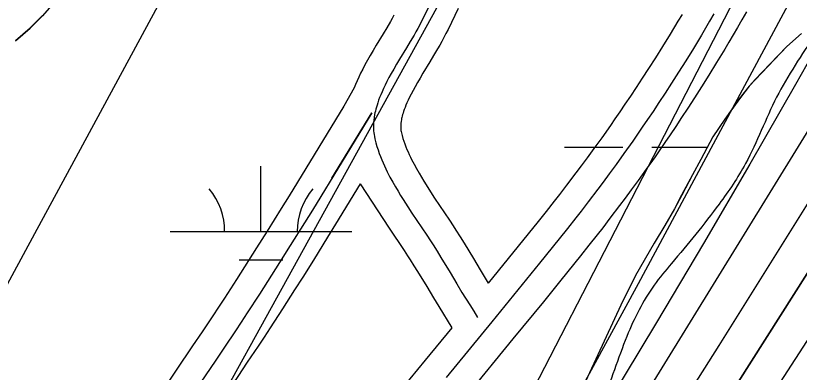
# Model space of a CAD drawing. Extents: x 3297735 to 3335592, y 670436 to 695807.
# Drawn here: x 3317914.5 to 3318345.7, y 691825.1 to 692021.3 of the extents above; entities that cross this region are included whole.
import ezdxf

# ---------------------------------------------------------------- set-up
doc = ezdxf.new("R2010")
doc.units = 0
for name, color, linetype in [('V-RIVR-EDGE', 7, 'Continuous'), ('V-ROAD-CNTR', 7, 'Continuous'), ('V-SITE-VEGE', 7, 'Continuous'), ('V-TOPO-DPTH', 7, 'Continuous'), ('V-TOPO-MAJR', 7, 'Continuous'), ('V-TOPO-MINR', 7, 'Continuous'), ('V-TOPO-SHOR', 7, 'Continuous'), ('V-TOPO-WATR', 7, 'Continuous'), ('V-WETL-SWMP', 7, 'Continuous')]:
    doc.layers.add(name, color=color, linetype=linetype)

msp = doc.modelspace()

# ---------------------------------------------------------------- linework, layer by layer
at = {"layer": 'V-RIVR-EDGE'}
msp.add_spline([(3319555.14, 694014.55), (3319548.52, 694002.76), (3319539.36, 693985.79), (3319509.78, 693923.27), (3319496.46, 693903), (3319479.41, 693878.17), (3319464.01, 693854.58), (3319445.27, 693818.98), (3319424.44, 693775.51), (3319406.53, 693740.74), (3319395.69, 693713), (3319386.52, 693693.13), (3319372.79, 693671.61), (3319340.34, 693621.53), (3319316.61, 693580.14), (3319295.79, 693542.89), (3319282.06, 693520.96), (3319271.65, 693502.33), (3319267.89, 693489.49), (3319259.98, 693475.83), (3319250.42, 693465.08), (3319246.25, 693454.32), (3319237.93, 693442.32), (3319231.68, 693428.65), (3319225.43, 693414.99), (3319219.61, 693410.03), (3319205.47, 693391.42), (3319185.09, 693363.28), (3319164.7, 693327.69), (3319143.08, 693301.21), (3319109.39, 693253.21), (3319083.6, 693218.46), (3319061.14, 693187.85), (3319039.52, 693157.64), (3319018.29, 693123.29), (3318994.59, 693091.02), (3318949.68, 693031.86), (3318931.37, 693004.55), (3318913.08, 692981.38), (3318902.25, 692962.76), (3318892.68, 692944.55), (3318876.03, 692916.4), (3318861.86, 692887.84), (3318841.46, 692848.51), (3318822.29, 692807.53), (3318806.46, 692774.41), (3318803.1, 692758.66), (3318804.31, 692744.98), (3318808.02, 692734.61), (3318808.84, 692730.46), (3318817.11, 692725.47), (3318826.63, 692719.23), (3318832.83, 692713), (3318835.72, 692705.53), (3318835.27, 692692.27), (3318829.85, 692681.5), (3318819.88, 692669.09), (3318809.47, 692651.3), (3318783.24, 692602.87), (3318768.67, 692580.52), (3318760.79, 692575.98), (3318753.73, 692573.1), (3318747.11, 692573.94), (3318739.24, 692579.76), (3318735.53, 692585.58), (3318730.56, 692588.49), (3318721.44, 692588.1), (3318700.27, 692573.64), (3318679.48, 692549.66), (3318660.76, 692522.35), (3318646.6, 692493.37), (3318637.03, 692477.64), (3318624.96, 692456.95), (3318607.08, 692434.19), (3318599.98, 692413.49), (3318583.3, 692372.49), (3318565.82, 692342.28), (3318547.09, 692313.73), (3318534.2, 692295.52), (3318512.56, 692258.69), (3318488.02, 692224.76), (3318446.4, 692155.23), (3318418.11, 692112.61), (3318397.31, 692084.47), (3318386.91, 692066.68), (3318376.5, 692048.05), (3318354.44, 692011.22), (3318333.22, 691976.45), (3318316.13, 691940.02), (3318301.57, 691917.67), (3318275.38, 691884.99), (3318265.81, 691873), (3318250.82, 691844.85), (3318236.64, 691808.41), (3318222.07, 691781.09), (3318194.96, 691714.01), (3318179.96, 691684.2), (3318162.07, 691654.82), (3318140.84, 691619.64), (3318130.44, 691603.92), (3318120.89, 691595.24), (3318105.09, 691577.87), (3318090.12, 691558.42), (3318067.68, 691532.37), (3318043.56, 691501.75), (3318020.26, 691465.75), (3317998.21, 691433.06), (3317973.66, 691392.92), (3317962.42, 691371.81), (3317929.95, 691315.1), (3317907.9, 691282.41), (3317889.2, 691263.39), (3317870.48, 691238.16), (3317844.7, 691202.99), (3317833.05, 691186.02), (3317808.09, 691148.78), (3317780.64, 691109.47), (3317756.1, 691076.38), (3317731.98, 691045.35), (3317684.57, 690978.73), (3317668.76, 690954.73), (3317646.3, 690922.04), (3317635.48, 690907.15), (3317629.25, 690900.53), (3317620.1, 690889.36), (3317608.46, 690874.47), (3317601.4, 690867.03), (3317592.67, 690860.42), (3317585.59, 690845.93), (3317576.86, 690836), (3317565.64, 690821.11), (3317549.42, 690801.25), (3317522.4, 690767.75), (3317502.45, 690745), (3317489.97, 690727.62), (3317482.47, 690713.55), (3317479.54, 690701.12), (3317475.78, 690689.94), (3317474.94, 690683.31), (3317467.87, 690674.21), (3317451.65, 690653.94), (3317427.54, 690622.91), (3317406.33, 690593.95), (3317381.8, 690564.58), (3317328.18, 690504.62), (3317308.23, 690483.11), (3317290.78, 690466.16), (3317272.5, 690446.31), (3317248.81, 690422.74), (3317230.94, 690402.48), (3317202.23, 690356.54), (3317170.21, 690314.34), (3317129.47, 690266.36), (3317099.12, 690227.48), (3317085.82, 690212.59), (3317074.19, 690204.33), (3317063.38, 690189.85), (3317045.08, 690163.78), (3317020.95, 690128.61), (3316996.82, 690093.85), (3316970.63, 690059.1), (3316926.98, 690008.23), (3316891.65, 689970.6), (3316861.71, 689930.05), (3316828.03, 689887.86), (3316809.31, 689860.13), (3316797.25, 689841.93), (3316783.53, 689825.38), (3316737.37, 689762.08), (3316714.9, 689728.98), (3316681.64, 689687.61), (3316661.69, 689665.69), (3316647.97, 689646.66), (3316619.68, 689606.11), (3316602.63, 689581.28), (3316583.49, 689551.9), (3316563.93, 689519.62), (3316547.71, 689499.35), (3316541.89, 689491.9), (3316538.57, 689488.6), (3316532.31, 689474.1), (3316523.16, 689461.28), (3316509.03, 689445.15), (3316500.29, 689431.49), (3316493.22, 689419.9), (3316485.73, 689407.9), (3316486.11, 689397.12), (3316486.48, 689375.57), (3316487.29, 689371.01), (3316491.44, 689370.17), (3316493.5, 689366.43), (3316494.29, 689352.75), (3316496.75, 689341.56), (3316502.54, 689336.57), (3316504.2, 689334.08), (3316504.18, 689328.69), (3316501.27, 689325.8), (3316488.83, 689321.27), (3316487.17, 689319.61), (3316487.16, 689316.71), (3316492.96, 689316.7), (3316502.08, 689318.33), (3316508.3, 689318.32), (3316513.27, 689314.99), (3316516.58, 689314.98), (3316524.87, 689314.55), (3316535.62, 689303.33), (3316544.71, 689293.36), (3316545.54, 689290.04), (3316543.46, 689287.97), (3316525.66, 689296.72), (3316509.92, 689304.22), (3316502.06, 689307.14), (3316490.45, 689308.41), (3316482.58, 689308.02), (3316478.02, 689308.03), (3316473.47, 689311.77), (3316449.46, 689323.85), (3316424.59, 689324.74), (3316401.79, 689323.14), (3316381.47, 689318.22), (3316366.54, 689316.18), (3316352.85, 689311.24), (3316334.16, 689295.54), (3316302.2, 689277.79), (3316275.21, 689257.14), (3316266.49, 689249.28), (3316249.02, 689224.04), (3316230.28, 689191.76), (3316217.78, 689162.78), (3316200.69, 689125.93), (3316182.37, 689092.82), (3316162.8, 689054.73), (3316141.17, 689024.94), (3316114.57, 688996.41), (3316081.77, 688971.62), (3316036.89, 688926.14), (3316007.39, 688897.61), (3315987.04, 688880.67), (3315970.01, 688865.79), (3315959.63, 688858.77), (3315957.13, 688852.14), (3315955.46, 688848.42), (3315953.91, 688835.53)], degree=3, dxfattribs=at)
at = {"layer": 'V-ROAD-CNTR'}
for points in [[(3318144.36, 692031.78), (3318138.88, 692020.34), (3318137.87, 692018.28), (3318136.83, 692016.28), (3318135.78, 692014.33), (3318134.73, 692012.44), (3318133.68, 692010.6), (3318131.58, 692007.02), (3318129.55, 692003.66), (3318125.72, 691997.32), (3318124.06, 691994.54), (3318122.54, 691991.94), (3318121.16, 691989.5), (3318119.9, 691987.21), (3318118.77, 691985.06), (3318117.76, 691983.05), (3318116.86, 691981.17), (3318116.06, 691979.41), (3318115.36, 691977.76), (3318114.74, 691976.21), (3318114.2, 691974.77), (3318113.72, 691973.42), (3318113.32, 691972.15), (3318112.96, 691970.96), (3318112.66, 691969.85), (3318112.41, 691968.82), (3318112.19, 691967.84), (3318112.01, 691966.93), (3318111.72, 691965.23), (3318111.54, 691963.75), (3318111.43, 691962.45), (3318111.37, 691961.32), (3318111.35, 691960.33), (3318111.36, 691959.47), (3318111.44, 691957.97), (3318111.54, 691956.84), (3318111.65, 691956), (3318111.86, 691954.74), (3318112.13, 691953.49), (3318112.66, 691951.4), (3318113.25, 691949.39), (3318113.88, 691947.44), (3318114.54, 691945.56), (3318115.23, 691943.73), (3318115.95, 691941.97), (3318116.68, 691940.26), (3318117.42, 691938.61), (3318118.17, 691937.02), (3318118.93, 691935.47), (3318119.69, 691933.98), (3318120.44, 691932.53), (3318121.97, 691929.73)], [(3318122.63, 692021.54), (3318121.66, 692019.81), (3318120.7, 692018.12), (3318118.68, 692014.69), (3318116.71, 692011.4), (3318112.86, 692005.04), (3318111.14, 692002.16), (3318109.54, 691999.42), (3318108.05, 691996.8), (3318106.69, 691994.3), (3318105.44, 691991.93), (3318104.3, 691989.66), (3318103.26, 691987.51), (3318102.33, 691985.45), (3318101.5, 691983.5), (3318100.75, 691981.63), (3318095.1, 691971.48)], [(3318157.89, 692025.31), (3318152.38, 692013.79), (3318151.26, 692011.52), (3318150.09, 692009.27), (3318148.94, 692007.12), (3318147.79, 692005.07), (3318146.66, 692003.08), (3318144.47, 691999.36), (3318142.39, 691995.91), (3318138.58, 691989.6), (3318136.98, 691986.93), (3318135.54, 691984.46), (3318134.26, 691982.19), (3318133.12, 691980.11), (3318132.11, 691978.2), (3318131.23, 691976.44), (3318130.46, 691974.83), (3318129.79, 691973.36), (3318129.22, 691972.02), (3318128.73, 691970.79), (3318128.3, 691969.67), (3318127.95, 691968.65), (3318127.65, 691967.71), (3318127.39, 691966.87), (3318127.18, 691966.09), (3318127.01, 691965.37), (3318126.86, 691964.73), (3318126.76, 691964.22), (3318126.57, 691963.07), (3318126.46, 691962.18), (3318126.39, 691961.43), (3318126.36, 691960.81), (3318126.35, 691960.28), (3318126.36, 691959.92), (3318126.4, 691959.05), (3318126.45, 691958.51), (3318126.49, 691958.2), (3318126.6, 691957.55), (3318126.73, 691956.92), (3318127.13, 691955.36), (3318127.59, 691953.78), (3318128.09, 691952.23), (3318128.63, 691950.71), (3318129.2, 691949.21), (3318129.79, 691947.74), (3318130.41, 691946.3), (3318131.04, 691944.89), (3318131.7, 691943.51), (3318132.36, 691942.16), (3318133.02, 691940.84), (3318133.68, 691939.59), (3318135.14, 691936.9)], [(3318298.71, 692022.34), (3318296.35, 692018.29), (3318294.04, 692014.38), (3318291.79, 692010.6), (3318287.38, 692003.3), (3318283.18, 691996.49), (3318279.19, 691990.14), (3318275.4, 691984.21), (3318271.81, 691978.67), (3318268.42, 691973.5), (3318265.2, 691968.67), (3318262.16, 691964.17), (3318259.28, 691959.95), (3318256.57, 691956.02), (3318254, 691952.34), (3318249.15, 691945.47), (3318244.86, 691939.5), (3318241.07, 691934.29), (3318237.73, 691929.76), (3318234.78, 691925.81), (3318229.57, 691918.94), (3318225.63, 691913.81), (3318222.65, 691909.98), (3318218.15, 691904.27), (3318213.61, 691898.59), (3318202.74, 691885.14), (3318193.2, 691873.4), (3318176.47, 691852.92), (3318151.38, 691822.25)], [(3318316.65, 692023.49), (3318314.14, 692019.08), (3318311.69, 692014.82), (3318309.29, 692010.71), (3318306.95, 692006.74), (3318304.65, 692002.88), (3318300.18, 691995.48), (3318295.91, 691988.57), (3318291.86, 691982.12), (3318288.02, 691976.09), (3318284.38, 691970.47), (3318280.92, 691965.22), (3318277.66, 691960.32), (3318274.57, 691955.74), (3318271.65, 691951.47), (3318268.9, 691947.47), (3318266.28, 691943.72), (3318261.37, 691936.77), (3318257.01, 691930.7), (3318253.17, 691925.42), (3318249.77, 691920.82), (3318246.77, 691916.8), (3318241.5, 691909.84), (3318237.49, 691904.63), (3318234.46, 691900.74), (3318229.9, 691894.94), (3318225.3, 691889.19), (3318214.39, 691875.69), (3318204.83, 691863.93), (3318188.08, 691843.43), (3318162.99, 691812.76)], [(3318281.14, 692022.03), (3318278.93, 692018.32), (3318274.57, 692011.12), (3318270.44, 692004.42), (3318266.51, 691998.16), (3318262.79, 691992.32), (3318259.25, 691986.87), (3318255.91, 691981.78), (3318252.74, 691977.03), (3318249.75, 691972.59), (3318246.91, 691968.44), (3318244.24, 691964.56), (3318241.72, 691960.95), (3318236.94, 691954.17), (3318232.71, 691948.29), (3318228.98, 691943.17), (3318225.68, 691938.7), (3318222.79, 691934.83), (3318217.65, 691928.04), (3318213.76, 691922.99), (3318210.84, 691919.23), (3318206.4, 691913.59), (3318201.92, 691907.99), (3318174.54, 691874.12)], [(3318095.1, 691971.48), (3318064.94, 691922.24), (3318060.57, 691915.15), (3318052.86, 691902.75), (3318047.05, 691893.5), (3318042.66, 691886.58), (3318036.04, 691876.22), (3318029.36, 691865.9), (3318026.05, 691860.86), (3318022.94, 691856.14), (3318017.02, 691847.28), (3318011.8, 691839.55), (3317993.34, 691812.38)], [(3318088.41, 691931.9), (3318110.5, 691967.91), (3318077.72, 691914.38), (3318073.33, 691907.25), (3318065.58, 691894.8), (3318059.73, 691885.49), (3318055.32, 691878.52), (3318048.65, 691868.1), (3318041.93, 691857.72), (3318038.58, 691852.61), (3318035.43, 691847.84), (3318029.47, 691838.92), (3318024.22, 691831.14), (3318005.76, 691803.97)], [(3318135, 691937.15), (3318136.43, 691934.64), (3318137.77, 691932.37), (3318139.07, 691930.23), (3318140.32, 691928.23), (3318142.8, 691924.35), (3318145.02, 691920.96), (3318153.17, 691908.75), (3318155.22, 691905.62), (3318156.77, 691903.24), (3318159.05, 691899.67), (3318161.25, 691896.1), (3318166.31, 691887.71), (3318170.06, 691881.5), (3318174.54, 691874.12)], [(3318104.09, 691928.71), (3318090.5, 691906.53), (3318086.08, 691899.35), (3318078.3, 691886.85), (3318072.42, 691877.48), (3318067.97, 691870.47), (3318061.27, 691859.98), (3318054.5, 691849.53), (3318051.12, 691844.37), (3318047.92, 691839.53), (3318041.92, 691830.56), (3318036.64, 691822.73), (3318018.18, 691795.56), (3318013.61, 691788.8), (3318006.81, 691778.62), (3318003.45, 691773.55), (3318000.12, 691768.46), (3317995.91, 691761.94), (3317988.55, 691750.42), (3317977.52, 691733.03), (3317971.93, 691724.29), (3317966.29, 691715.58), (3317941.56, 691677.89)], [(3318104.09, 691928.71), (3318119.99, 691904.42), (3318128.16, 691892.17), (3318130.12, 691889.2), (3318131.54, 691887.01), (3318133.63, 691883.74), (3318135.64, 691880.47), (3318140.63, 691872.21), (3318144.4, 691865.96), (3318147.26, 691861.25), (3318154.4, 691849.63)], [(3318121.97, 691929.73), (3318123.46, 691927.11), (3318124.9, 691924.66), (3318126.3, 691922.37), (3318127.64, 691920.22), (3318130.21, 691916.2), (3318132.5, 691912.69), (3318140.66, 691900.46), (3318142.67, 691897.41), (3318144.16, 691895.13), (3318146.34, 691891.7), (3318148.45, 691888.28), (3318153.47, 691879.96), (3318157.23, 691873.73), (3318160.06, 691869.07), (3318164.34, 691862.11), (3318166.5, 691858.64), (3318168.68, 691855.18)], [(3318154.4, 691849.63), (3318139.76, 691831.74), (3318127.22, 691816.37)]]:
    msp.add_lwpolyline(points, dxfattribs=at)
at = {"layer": 'V-SITE-VEGE'}
for p, q in [((3317922.36, 692014.46), (3317929.26, 692021.31)), ((3317918.35, 692011.02), (3317922.36, 692014.46)), ((3317914.35, 692007.39), (3317918.35, 692011.02)), ((3318346.91, 692011.44), (3318338.83, 692004.38)), ((3318338.83, 692004.38), (3318318.04, 691982.59)), ((3318318.04, 691982.59), (3318312.7, 691975.59)), ((3318312.7, 691975.59), (3318304.72, 691964.41)), ((3318304.72, 691964.41), (3318298.08, 691954.63)), ((3318298.08, 691954.63), (3318291.5, 691942.11)), ((3318291.5, 691942.11), (3318286.88, 691933.75)), ((3318286.88, 691933.75), (3318280.96, 691922.62)), ((3318280.96, 691922.62), (3318277.02, 691914.97)), ((3318277.02, 691914.97), (3318271.73, 691905.91)), ((3318271.73, 691905.91), (3318265.78, 691896.15)), ((3318265.78, 691896.15), (3318255.6, 691878.29)), ((3318255.6, 691878.29), (3318247.47, 691862.05)), ((3318247.47, 691862.05), (3318220.3, 691803.58))]:
    msp.add_line(p, q, dxfattribs=at)
at = {"layer": 'V-TOPO-DPTH'}
for points in [[(3318824.28, 692807.42), (3318495.08, 692202.06), (3318486, 692185.51), (3318476.83, 692169.01), (3318467.53, 692152.59), (3318458.14, 692136.22), (3318442.73, 692109.58), (3318440.98, 692106.56), (3318439.21, 692103.56), (3318437.43, 692100.56), (3318435.64, 692097.56), (3318418.36, 692068.92), (3318407.89, 692051.63), (3318397.4, 692034.36), (3318386.85, 692017.11), (3318376.27, 691999.89), (3318085.95, 691528.63), (3318075.48, 691511.99), (3318064.8, 691495.48), (3318053.82, 691479.17), (3318042.63, 691463), (3317973.77, 691365.46), (3317926.73, 691301.65)], [(3317821, 691097.59), (3318051.03, 691423.54), (3318070.81, 691451.83), (3318090.42, 691480.24), (3318109.77, 691508.82), (3318128.95, 691537.52), (3318157.44, 691580.57), (3318190.6, 691630.97), (3318223.56, 691681.5), (3318256.23, 691732.21), (3318288.71, 691783.05), (3318450.44, 692037.83), (3318464.17, 692059.74), (3318477.71, 692081.75), (3318491, 692103.93), (3318504.1, 692126.21), (3318673.42, 692417.99), (3318718.02, 692495.41), (3318762.29, 692573.01), (3318806.07, 692650.9)], [(3317821, 691097.59), (3318051.03, 691423.54), (3318070.81, 691451.83), (3318090.42, 691480.24), (3318109.77, 691508.82), (3318128.95, 691537.52), (3318157.44, 691580.57), (3318190.6, 691630.97), (3318223.56, 691681.5), (3318256.23, 691732.21), (3318288.71, 691783.05), (3318450.44, 692037.83), (3318464.17, 692059.74), (3318477.71, 692081.75), (3318491, 692103.93), (3318504.1, 692126.21), (3318673.42, 692417.99), (3318718.02, 692495.41), (3318762.29, 692573.01), (3318806.07, 692650.9)]]:
    msp.add_lwpolyline(points, dxfattribs=at)
at = {"layer": 'V-TOPO-MAJR'}
for points in [[(3318804.75, 692941.17), (3318509.85, 692406.6), (3318485.91, 692362.98), (3318462.12, 692319.28), (3318438.52, 692275.47), (3318415.07, 692231.59), (3318403.32, 692209.5), (3318385.9, 692176.57), (3318368.56, 692143.61), (3318351.35, 692110.57), (3318334.22, 692077.5), (3318106.63, 691636.07)], [(3318350.87, 692537.71), (3318342.11, 692537.94), (3318333.99, 692536.43), (3318326.84, 692532.3), (3318320.34, 692526.41), (3318159.4, 692318.44), (3318144.77, 692298.54), (3318130.81, 692278.2), (3318117.87, 692257.2), (3318105.6, 692235.76), (3317951.33, 691950.07), (3317924.9, 691901.29), (3317898.38, 691852.57), (3317871.73, 691803.91)], [(3317928.21, 691630.41), (3318155.06, 692041.7), (3318170.48, 692070.14), (3318185.63, 692098.73), (3318200.35, 692127.54), (3318214.8, 692156.48), (3318228.69, 692185.7), (3318242.11, 692215.11), (3318254.84, 692244.84), (3318267.1, 692274.77), (3318362.6, 692515.98)]]:
    msp.add_lwpolyline(points, dxfattribs=at)
at = {"layer": 'V-TOPO-MINR'}
for points in [[(3318877.22, 692839.4), (3318695.95, 692509.33), (3318657.23, 692439.39), (3318618.2, 692369.64), (3318578.68, 692300.15), (3318538.84, 692230.85), (3318473.4, 692117.9), (3318465.99, 692105.24), (3318458.51, 692092.63), (3318450.91, 692080.08), (3318443.23, 692067.58), (3318380.25, 691966.02), (3318340.91, 691902.85), (3318301.39, 691839.79), (3318261.63, 691776.89), (3318221.7, 691714.09), (3318105.98, 691532.92), (3318091.48, 691510.57), (3318076.77, 691488.37), (3318061.74, 691466.38), (3318046.49, 691444.53), (3317923.05, 691270.33)], [(3318824.28, 692807.42), (3318495.08, 692202.06), (3318486, 692185.51), (3318476.83, 692169.01), (3318467.53, 692152.59), (3318458.14, 692136.22), (3318442.73, 692109.58), (3318440.98, 692106.56), (3318439.21, 692103.56), (3318437.43, 692100.56), (3318435.64, 692097.56), (3318418.36, 692068.92), (3318407.89, 692051.63), (3318397.4, 692034.36), (3318386.85, 692017.11), (3318376.27, 691999.89), (3318085.95, 691528.63), (3318075.48, 691511.99), (3318064.8, 691495.48), (3318053.82, 691479.17), (3318042.63, 691463), (3317973.77, 691365.46), (3317926.73, 691301.65)], [(3318883.08, 692733.66), (3318534.83, 692134.49), (3318515.99, 692102.62), (3318496.85, 692070.93), (3318477.25, 692039.51), (3318457.34, 692008.29), (3318180.96, 691581.54), (3318168.78, 691562.9), (3318156.5, 691544.32), (3318144.07, 691525.85), (3318131.54, 691507.45), (3318118.91, 691489.11), (3318106.25, 691470.79), (3318093.55, 691452.5), (3318080.81, 691434.23), (3317690.27, 690875.42)], [(3318713.11, 692661.36), (3318683.92, 692607.57), (3318456.94, 692188.1), (3318437.29, 692151.94), (3318417.54, 692115.83), (3318397.65, 692079.81), (3318377.66, 692043.83), (3318368.49, 692027.4), (3318343.63, 691983.37), (3318318.48, 691939.51), (3318292.91, 691895.9), (3318267.04, 691852.45), (3318069.78, 691524.87), (3318062.48, 691513.03), (3318055.02, 691501.29), (3318047.3, 691489.72), (3318039.42, 691478.26), (3317987.07, 691403.78), (3317954.6, 691359.8), (3317920.82, 691316.91), (3317594.38, 690966.26)], [(3318656.45, 692615.16), (3318603.44, 692518.24), (3318550.81, 692421.13), (3318498.41, 692323.88), (3318415.27, 692168.9), (3318404.62, 692149.05), (3318393.98, 692129.19), (3318383.33, 692109.34), (3318372.69, 692089.48), (3318257.1, 691873.79), (3318223.34, 691811.79), (3318189.04, 691750.1), (3318153.92, 691688.88), (3318118.25, 691627.96), (3318054.77, 691521.17), (3318050.36, 691513.93), (3318045.83, 691506.75), (3318041.14, 691499.68), (3318036.34, 691492.69), (3318000.39, 691441.54), (3317982.6, 691417.57), (3317964.02, 691394.27), (3317944.27, 691371.95), (3317571.06, 690977.16)]]:
    msp.add_lwpolyline(points, dxfattribs=at)
at = {"layer": 'V-TOPO-SHOR'}
msp.add_lwpolyline([(3317973.05, 692087), (3317970.71, 692083.97), (3317967.63, 692080.37), (3317965.64, 692078.09), (3317963.3, 692075.06), (3317956.69, 692063.76), (3317953.67, 692057.56), (3317939.21, 692032.69), (3317929.26, 692021.31), (3317925.08, 692017.12), (3317922.36, 692014.46), (3317918.35, 692011.02), (3317914.35, 692007.4)], dxfattribs=at)
at = {"layer": 'V-TOPO-WATR'}
msp.add_lwpolyline([(3318806.07, 692650.9), (3318762.29, 692573.01), (3318718.02, 692495.41), (3318673.42, 692417.99), (3318504.1, 692126.21), (3318491, 692103.93), (3318477.71, 692081.75), (3318464.17, 692059.74), (3318450.44, 692037.83), (3318288.71, 691783.05), (3318256.23, 691732.21), (3318223.56, 691681.5), (3318190.6, 691630.97), (3318157.44, 691580.57), (3318128.95, 691537.52), (3318109.77, 691508.82), (3318090.42, 691480.24), (3318070.81, 691451.83), (3318051.03, 691423.54), (3317821, 691097.59)], dxfattribs=at)
at = {"layer": 'V-WETL-SWMP'}
for p, q in [((3317922.34, 692014.47), (3317929.24, 692021.32)), ((3317918.33, 692011.03), (3317922.34, 692014.47)), ((3317914.33, 692007.41), (3317918.33, 692011.03)), ((3318346.88, 692011.45), (3318338.8, 692004.39)), ((3318338.8, 692004.39), (3318334.11, 691999.47)), ((3318334.11, 691999.47), (3318325.39, 691990.33)), ((3318325.39, 691990.33), (3318321.36, 691986.11)), ((3318318.01, 691982.6), (3318312.68, 691975.6)), ((3318321.36, 691986.11), (3318318.01, 691982.6)), ((3318312.68, 691975.6), (3318308.69, 691970.01)), ((3318308.69, 691970.01), (3318304.69, 691964.42)), ((3318304.69, 691964.42), (3318298.05, 691954.64)), ((3318298.05, 691954.64), (3318294.76, 691948.38)), ((3318216.51, 691948.9), (3318248.51, 691948.9)), ((3318264.51, 691948.9), (3318295.04, 691948.9)), ((3318294.76, 691948.38), (3318291.47, 691942.12)), ((3318291.47, 691942.12), (3318286.86, 691933.77)), ((3318049.45, 691902.47), (3318049.45, 691938.47)), ((3318286.86, 691933.77), (3318280.94, 691922.63)), ((3318280.94, 691922.63), (3318276.99, 691914.98)), ((3318276.99, 691914.98), (3318271.71, 691905.92)), ((3318271.71, 691905.92), (3318265.75, 691896.17)), ((3317999.45, 691902.47), (3318099.45, 691902.47)), ((3318265.75, 691896.17), (3318255.57, 691878.3)), ((3318037.45, 691887.04), (3318061.45, 691887.04)), ((3318255.57, 691878.3), (3318247.44, 691862.06)), ((3318247.44, 691862.06), (3318220.27, 691803.59))]:
    msp.add_line(p, q, dxfattribs=at)
for centre, start, end in [((3317994.21, 691902.95), 359.2282, 40.7718), ((3318104.69, 691902.95), 139.2282, 180.7718)]:
    msp.add_arc(centre, 35.25, start, end, dxfattribs=at)

doc.saveas('drawing.dxf')
